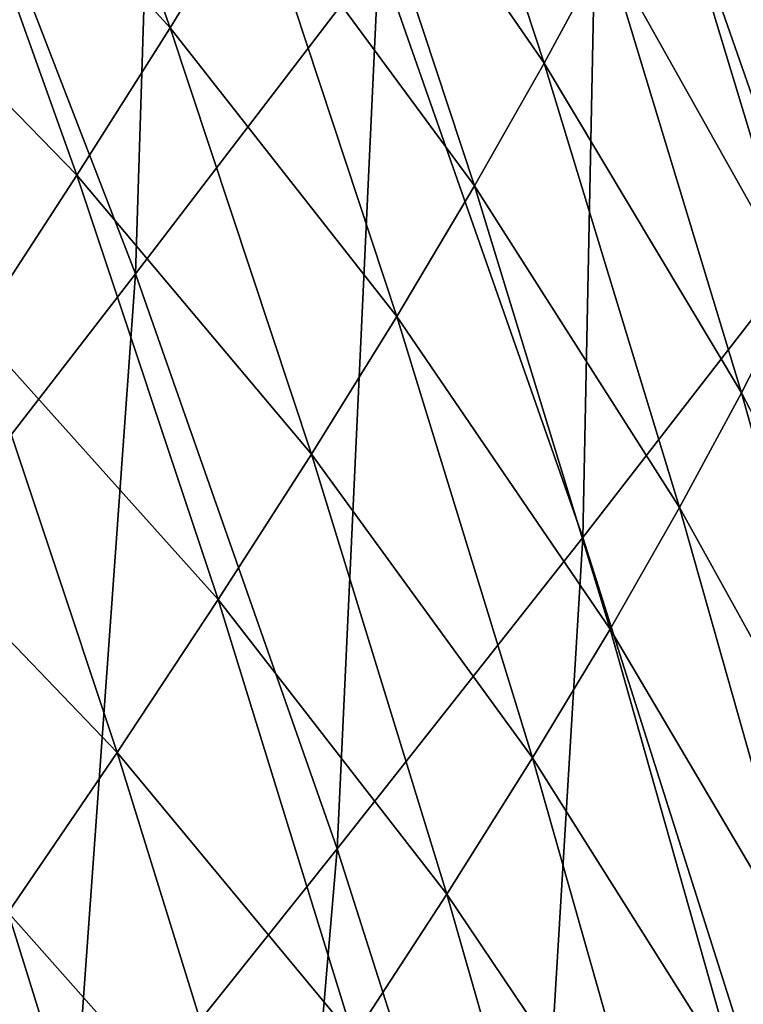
# Model space of a CAD drawing. Header units: millimetres. Extents: x -300 to 300, y -500 to 500.
# Tile 939 of 988: x 240 to 252, y 314 to 331. Entities that reach past the tile are written whole.
import ezdxf

# ---------------------------------------------------------------- set-up
doc = ezdxf.new("R2010")
doc.units = ezdxf.units.MM
doc.header["$LTSCALE"] = 81.481481
doc.layers.add('19', color=7, linetype='CONTINUOUS')
doc.layers.add('21', color=7, linetype='CONTINUOUS')

msp = doc.modelspace()

# ---------------------------------------------------------------- linework, layer by layer
at = {"layer": '19', "color": 7, "linetype": 'CONTINUOUS'}
for points in [[(241.552, 326.795, 39.984), (242.04, 342.236, 36.594), (237.791, 336.513, 40.164), (241.552, 326.795, 39.984)], [(245.841, 332.401, 36.425), (242.04, 342.236, 36.594), (241.552, 326.795, 39.984), (245.841, 332.401, 36.425)], [(253.36, 327.215, 32.492), (253.24, 342.302, 28.639), (249.742, 337.574, 32.646), (253.36, 327.215, 32.492)], [(249.432, 322.151, 36.259), (249.742, 337.574, 32.646), (245.841, 332.401, 36.425), (249.432, 322.151, 36.259)], [(253.36, 327.215, 32.492), (249.742, 337.574, 32.646), (249.432, 322.151, 36.259), (253.36, 327.215, 32.492)], [(241.552, 326.795, 39.984), (237.791, 336.513, 40.164), (236.892, 320.767, 43.329), (241.552, 326.795, 39.984)], [(245.108, 316.672, 39.807), (245.841, 332.401, 36.425), (241.552, 326.795, 39.984), (245.108, 316.672, 39.807)], [(249.432, 322.151, 36.259), (245.841, 332.401, 36.425), (245.108, 316.672, 39.807), (249.432, 322.151, 36.259)], [(252.818, 311.481, 36.096), (253.36, 327.215, 32.492), (249.432, 322.151, 36.259), (252.818, 311.481, 36.096)], [(240.403, 310.788, 43.144), (241.552, 326.795, 39.984), (236.892, 320.767, 43.329), (240.403, 310.788, 43.144)], [(245.108, 316.672, 39.807), (241.552, 326.795, 39.984), (240.403, 310.788, 43.144), (245.108, 316.672, 39.807)], [(248.462, 306.138, 39.634), (249.432, 322.151, 36.259), (245.108, 316.672, 39.807), (248.462, 306.138, 39.634)], [(252.818, 311.481, 36.096), (249.432, 322.151, 36.259), (248.462, 306.138, 39.634), (252.818, 311.481, 36.096)], [(240.403, 310.788, 43.144), (236.892, 320.767, 43.329), (235.333, 304.509, 46.275), (240.403, 310.788, 43.144)], [(243.718, 300.407, 42.962), (245.108, 316.672, 39.807), (240.403, 310.788, 43.144), (243.718, 300.407, 42.962)], [(248.462, 306.138, 39.634), (245.108, 316.672, 39.807), (243.718, 300.407, 42.962), (248.462, 306.138, 39.634)]]:
    msp.add_3dface(points, dxfattribs=at)
at = {"layer": '21', "color": 7, "linetype": 'CONTINUOUS'}
for points in [[(242.162, 331.123, 20.836), (237.929, 335.774, 22.629), (239.564, 338.394, 20.89), (242.162, 331.123, 20.836)], [(242.162, 331.123, 20.836), (239.564, 338.394, 20.89), (243.665, 333.578, 19.087), (242.162, 331.123, 20.836)], [(248.752, 330.504, 15.528), (245.031, 335.896, 17.32), (246.259, 338.078, 15.539), (248.752, 330.504, 15.528)], [(248.752, 330.504, 15.528), (246.259, 338.078, 15.539), (249.846, 332.535, 13.751), (248.752, 330.504, 15.528)], [(254.021, 328.348, 10.212), (250.809, 334.435, 11.964), (251.647, 336.206, 10.169), (254.021, 328.348, 10.212)], [(254.021, 328.348, 10.212), (251.647, 336.206, 10.169), (254.518, 329.572, 8.956), (254.021, 328.348, 10.212)], [(254.518, 329.572, 8.956), (251.647, 336.206, 10.169), (254.209, 330.636, 8.947), (254.518, 329.572, 8.956)], [(254.209, 330.636, 8.947), (251.647, 336.206, 10.169), (253.896, 331.7, 8.938), (254.209, 330.636, 8.947)], [(247.524, 328.341, 17.295), (243.665, 333.578, 19.087), (245.031, 335.896, 17.32), (247.524, 328.341, 17.295)], [(247.524, 328.341, 17.295), (245.031, 335.896, 17.32), (248.752, 330.504, 15.528), (247.524, 328.341, 17.295)], [(240.523, 328.532, 22.563), (236.16, 333.015, 24.342), (237.929, 335.774, 22.629), (240.523, 328.532, 22.563)], [(240.523, 328.532, 22.563), (237.929, 335.774, 22.629), (242.162, 331.123, 20.836), (240.523, 328.532, 22.563)], [(253.188, 326.585, 11.99), (249.846, 332.535, 13.751), (250.809, 334.435, 11.964), (253.188, 326.585, 11.99)], [(253.188, 326.585, 11.99), (250.809, 334.435, 11.964), (254.021, 328.348, 10.212), (253.188, 326.585, 11.99)], [(246.158, 326.045, 19.048), (242.162, 331.123, 20.836), (243.665, 333.578, 19.087), (246.158, 326.045, 19.048)], [(246.158, 326.045, 19.048), (243.665, 333.578, 19.087), (247.524, 328.341, 17.295), (246.158, 326.045, 19.048)], [(238.748, 325.807, 24.266), (236.16, 333.015, 24.342), (240.523, 328.532, 22.563), (238.748, 325.807, 24.266)], [(252.228, 324.697, 13.76), (248.752, 330.504, 15.528), (249.846, 332.535, 13.751), (252.228, 324.697, 13.76)], [(252.228, 324.697, 13.76), (249.846, 332.535, 13.751), (253.188, 326.585, 11.99), (252.228, 324.697, 13.76)], [(244.653, 323.618, 20.784), (240.523, 328.532, 22.563), (242.162, 331.123, 20.836), (244.653, 323.618, 20.784)], [(244.653, 323.618, 20.784), (242.162, 331.123, 20.836), (246.158, 326.045, 19.048), (244.653, 323.618, 20.784)], [(251.137, 322.683, 15.521), (247.524, 328.341, 17.295), (248.752, 330.504, 15.528), (251.137, 322.683, 15.521)], [(251.137, 322.683, 15.521), (248.752, 330.504, 15.528), (252.228, 324.697, 13.76), (251.137, 322.683, 15.521)], [(243.01, 321.06, 22.5), (238.748, 325.807, 24.266), (240.523, 328.532, 22.563), (243.01, 321.06, 22.5)], [(243.01, 321.06, 22.5), (240.523, 328.532, 22.563), (244.653, 323.618, 20.784), (243.01, 321.06, 22.5)], [(249.911, 320.541, 17.272), (246.158, 326.045, 19.048), (247.524, 328.341, 17.295), (249.911, 320.541, 17.272)], [(249.911, 320.541, 17.272), (247.524, 328.341, 17.295), (251.137, 322.683, 15.521), (249.911, 320.541, 17.272)], [(255.46, 318.478, 12.019), (252.228, 324.697, 13.76), (253.188, 326.585, 11.99), (255.46, 318.478, 12.019)], [(248.544, 318.272, 19.011), (244.653, 323.618, 20.784), (246.158, 326.045, 19.048), (248.544, 318.272, 19.011)], [(248.544, 318.272, 19.011), (246.158, 326.045, 19.048), (249.911, 320.541, 17.272), (248.544, 318.272, 19.011)], [(241.23, 318.371, 24.192), (236.837, 322.948, 25.941), (238.748, 325.807, 24.266), (241.23, 318.371, 24.192)], [(241.23, 318.371, 24.192), (238.748, 325.807, 24.266), (243.01, 321.06, 22.5), (241.23, 318.371, 24.192)], [(254.504, 316.605, 13.771), (251.137, 322.683, 15.521), (252.228, 324.697, 13.76), (254.504, 316.605, 13.771)], [(254.504, 316.605, 13.771), (252.228, 324.697, 13.76), (255.46, 318.478, 12.019), (254.504, 316.605, 13.771)], [(247.038, 315.876, 20.734), (243.01, 321.06, 22.5), (244.653, 323.618, 20.784), (247.038, 315.876, 20.734)], [(247.038, 315.876, 20.734), (244.653, 323.618, 20.784), (248.544, 318.272, 19.011), (247.038, 315.876, 20.734)], [(239.311, 315.553, 25.858), (236.837, 322.948, 25.941), (241.23, 318.371, 24.192), (239.311, 315.553, 25.858)], [(253.416, 314.612, 15.516), (249.911, 320.541, 17.272), (251.137, 322.683, 15.521), (253.416, 314.612, 15.516)], [(253.416, 314.612, 15.516), (251.137, 322.683, 15.521), (254.504, 316.605, 13.771), (253.416, 314.612, 15.516)], [(245.392, 313.353, 22.438), (241.23, 318.371, 24.192), (243.01, 321.06, 22.5), (245.392, 313.353, 22.438)], [(245.392, 313.353, 22.438), (243.01, 321.06, 22.5), (247.038, 315.876, 20.734), (245.392, 313.353, 22.438)], [(252.191, 312.495, 17.251), (248.544, 318.272, 19.011), (249.911, 320.541, 17.272), (252.191, 312.495, 17.251)], [(252.191, 312.495, 17.251), (249.911, 320.541, 17.272), (253.416, 314.612, 15.516), (252.191, 312.495, 17.251)], [(243.606, 310.705, 24.12), (239.311, 315.553, 25.858), (241.23, 318.371, 24.192), (243.606, 310.705, 24.12)], [(243.606, 310.705, 24.12), (241.23, 318.371, 24.192), (245.392, 313.353, 22.438), (243.606, 310.705, 24.12)], [(250.825, 310.256, 18.976), (247.038, 315.876, 20.734), (248.544, 318.272, 19.011), (250.825, 310.256, 18.976)], [(250.825, 310.256, 18.976), (248.544, 318.272, 19.011), (252.191, 312.495, 17.251), (250.825, 310.256, 18.976)], [(249.318, 307.894, 20.686), (245.392, 313.353, 22.438), (247.038, 315.876, 20.734), (249.318, 307.894, 20.686)], [(249.318, 307.894, 20.686), (247.038, 315.876, 20.734), (250.825, 310.256, 18.976), (249.318, 307.894, 20.686)], [(241.681, 307.931, 25.776), (237.256, 312.607, 27.493), (239.311, 315.553, 25.858), (241.681, 307.931, 25.776)], [(241.681, 307.931, 25.776), (239.311, 315.553, 25.858), (243.606, 310.705, 24.12), (241.681, 307.931, 25.776)], [(255.589, 306.288, 15.513), (252.191, 312.495, 17.251), (253.416, 314.612, 15.516), (255.589, 306.288, 15.513)]]:
    msp.add_3dface(points, dxfattribs=at)

doc.saveas('drawing.dxf')
